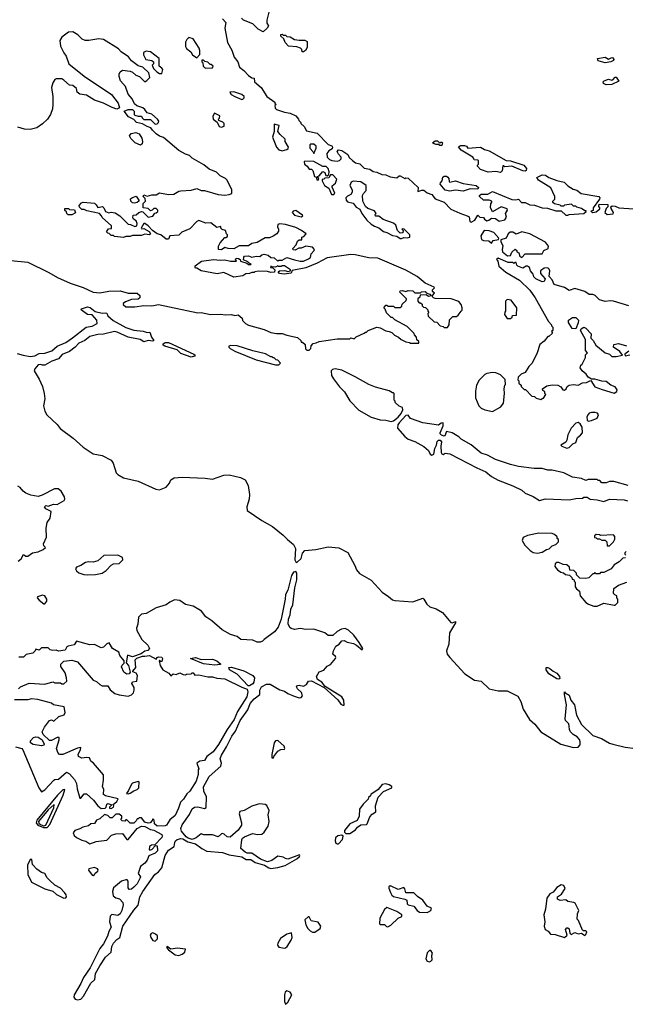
# Model space of a CAD drawing. Extents: x 2386423 to 2568864, y 578392 to 761999.
# Tile 389 of 454: x 2542822 to 2548205, y 670280 to 679039. Entities that reach past the tile are written whole.
import ezdxf

# ---------------------------------------------------------------- set-up
doc = ezdxf.new("R2010")
doc.units = 0

msp = doc.modelspace()

# ---------------------------------------------------------------- linework, layer by layer
at = {"layer": '0CON05XD'}
for points in [[(2545036, 679105), (2545017.5, 679035), (2545018.3, 679008.3), (2545032.5, 678985), (2545022.5, 678965), (2544985, 678930), (2544940, 678955), (2544895, 679002.5), (2544810, 679035), (2544793, 679053)], [(2544625, 679047.5), (2544653.8, 679015), (2544645.8, 678965), (2544668, 678835), (2544707.9, 678767.9), (2544729.2, 678705), (2544760, 678665), (2544776.4, 678616.4), (2544815, 678586.7), (2544855, 678543.3), (2544885, 678522.5), (2544905, 678517.5), (2544910, 678485), (2544967.3, 678437.3), (2545017.5, 678355), (2545090, 678305), (2545090, 678295), (2545100, 678285), (2545090, 678275), (2545091.7, 678251.7), (2545105, 678240), (2545175, 678217.5), (2545225, 678207.5), (2545277.5, 678185), (2545300, 678155), (2545301.7, 678141.7), (2545320, 678125), (2545320, 678115), (2545349.3, 678089.3), (2545370.7, 678050.7), (2545465, 678030), (2545565, 677930), (2545595.9, 677915.9), (2545603.3, 677905), (2545600.7, 677889.3), (2545568.8, 677871.2), (2545550.7, 677849.3), (2545553.3, 677815), (2545575, 677796.7), (2545595, 677787.5), (2545645, 677780), (2545663, 677787), (2545678.3, 677801.7), (2545680, 677815), (2545655, 677843.3), (2545643.9, 677866.1), (2545655, 677880), (2545685, 677876.7), (2545739.3, 677839.3), (2545751.7, 677811.7), (2545780, 677785), (2545806.4, 677766.4), (2545845, 677757.5), (2545885, 677717.5), (2545935, 677710), (2545965, 677687.5), (2545995, 677682.5), (2546040.7, 677660.7), (2546075, 677660), (2546115, 677640), (2546175, 677632.5), (2546195, 677650), (2546205, 677650), (2546245, 677627.5), (2546255, 677632.5), (2546275, 677630), (2546362.5, 677545), (2546361.7, 677511.7), (2546395, 677523.3), (2546415, 677523.3), (2546445, 677497.5), (2546485, 677482.5), (2546515.9, 677445.9), (2546595.8, 677415.8), (2546655, 677353.8), (2546735, 677316.7), (2546800, 677295), (2546816.1, 677286.1), (2546822.5, 677242.5), (2546835, 677237.5), (2546866.7, 677255), (2546895, 677300), (2546913, 677283), (2546945, 677280), (2546952.5, 677265), (2546975, 677250), (2546992.5, 677255), (2547017, 677273), (2547051.7, 677271.7), (2547085, 677247.5), (2547135, 677257.5), (2547148.3, 677281.7), (2547140, 677315), (2547157.5, 677345), (2547155, 677356.7), (2547103, 677373), (2547025, 677330), (2547007, 677367), (2547008.3, 677401.7), (2547020, 677415), (2547020, 677425), (2546995, 677432.5), (2546945, 677432.5), (2546910, 677465), (2546910, 677475), (2546923, 677487), (2546983, 677487), (2547025, 677512), (2547195, 677440.6), (2547232.3, 677437.7), (2547255, 677442.5), (2547283.3, 677413.3), (2547315, 677412.5), (2547355, 677392.5), (2547399.3, 677389.3), (2547465, 677366.7), (2547513.3, 677363.3), (2547588.3, 677338.3), (2547635, 677337.5), (2547675, 677300), (2547695, 677300), (2547705, 677307.5), (2547836.4, 677313.6), (2547858.3, 677331.7), (2547858.3, 677338.3), (2547845, 677340), (2547815, 677360), (2547775, 677370), (2547765, 677380), (2547745, 677380), (2547727.5, 677397.5), (2547665, 677390), (2547655, 677380), (2547635, 677380), (2547625, 677390), (2547575, 677400), (2547561.7, 677411.7), (2547560, 677425), (2547578.3, 677441.7), (2547580, 677465), (2547543, 677543), (2547432.7, 677612.7), (2547417.5, 677635), (2547465, 677657.5), (2547495, 677655.7), (2547525, 677636), (2547595, 677608.8), (2547662.5, 677595), (2547695, 677560), (2547742.3, 677532.3), (2547775, 677523.8), (2547814.1, 677494.1), (2547970, 677465), (2547977.5, 677455), (2547977, 677443), (2547920, 677365), (2547918.3, 677341.7), (2547900, 677335), (2547915, 677322.5), (2547945, 677330), (2547980, 677355), (2547980, 677365), (2547968.3, 677378.3), (2547972.5, 677397.5), (2548050, 677395), (2548050, 677375), (2548035, 677360), (2548022.5, 677325), (2548045, 677307.5), (2548098.3, 677311.7), (2548100, 677325), (2548078.3, 677358.3), (2548077.5, 677375), (2548087, 677383), (2548115, 677381.2), (2548146.4, 677366.4), (2548280, 677355)], [(2545395, 676100), (2545410, 676115), (2545411.7, 676138.3), (2545431.7, 676158.3), (2545457, 676163), (2545483, 676177), (2545645, 676200), (2545755, 676200), (2545765, 676210), (2545795, 676200), (2545811.7, 676218.3), (2545885, 676250), (2545895, 676260), (2545905, 676260), (2545920, 676275), (2545995, 676302.5), (2546027, 676297), (2546075, 676272.5), (2546106.7, 676266.7), (2546130, 676255), (2546153, 676233), (2546190, 676215), (2546213, 676193), (2546255, 676172.5), (2546287, 676167), (2546295, 676160), (2546368.3, 676161.7), (2546370, 676175), (2546351.7, 676191.7), (2546350, 676215), (2546330, 676235), (2546328.3, 676248.3), (2546265, 676310), (2546155, 676370), (2546135, 676390), (2546125, 676390), (2546081.7, 676431.7), (2546070, 676465), (2546060, 676475), (2546075, 676500), (2546085, 676500), (2546095, 676490), (2546145, 676490), (2546155, 676480), (2546205, 676480), (2546218.3, 676491.7), (2546221.7, 676508.3), (2546258.3, 676541.7), (2546260, 676555), (2546200, 676615), (2546203, 676627), (2546225, 676630), (2546255, 676620), (2546275, 676630), (2546315, 676627.5), (2546335, 676610), (2546385, 676610), (2546393, 676617), (2546425, 676620), (2546435, 676610), (2546468.3, 676598.3), (2546478.3, 676581.7), (2546455, 676577.5), (2546435, 676590), (2546381.7, 676588.3), (2546378.3, 676571.7), (2546360, 676555), (2546360, 676535), (2546371.7, 676521.7), (2546385, 676520), (2546398.3, 676508.3), (2546400, 676495), (2546411.7, 676481.7), (2546428.3, 676478.3), (2546448.3, 676458.3), (2546450, 676445), (2546460, 676435), (2546450, 676425), (2546451.7, 676401.7), (2546505, 676350), (2546528.3, 676348.3), (2546560, 676315), (2546585, 676310), (2546595, 676300), (2546625, 676300), (2546640, 676325), (2546641.7, 676368.3), (2546671.7, 676398.3), (2546705, 676400), (2546719.3, 676410.7), (2546745, 676447.5), (2546753.6, 676456.4), (2546756.2, 676475), (2546745.9, 676505.9), (2546725, 676533.3), (2546656.1, 676556.1), (2546515, 676557.5), (2546500, 676565), (2546490, 676575), (2546490, 676585), (2546510, 676605), (2546491.7, 676621.7), (2546490, 676635), (2546510, 676655), (2546505, 676660), (2546425, 676693.8), (2546355, 676753.3), (2546255, 676812), (2546005, 676916.2), (2545925, 676920), (2545805, 676947.1), (2545765, 676949.2), (2545555, 676920), (2545465, 676874), (2545365, 676832.5), (2545243.3, 676806.7), (2545235, 676783.8), (2545173.9, 676776.1), (2545132, 676782), (2545120, 676795), (2545130, 676805), (2545179.3, 676809.3), (2545205, 676797.5), (2545230, 676805), (2545227.5, 676815), (2545175, 676850), (2545155, 676850), (2545145, 676842.5), (2545123, 676843), (2545115, 676850), (2545095, 676837.5), (2545065, 676840), (2545055, 676846.7), (2545050, 676835), (2545071.7, 676831.7), (2545090, 676815), (2545087, 676793), (2545055, 676790), (2545025, 676797.5), (2544945, 676802.5), (2544913, 676797), (2544905, 676790), (2544885, 676790), (2544865, 676780), (2544833, 676777), (2544805, 676760), (2544725, 676750), (2544635, 676790), (2544577.7, 676777.7), (2544435.7, 676805.7), (2544395, 676830), (2544385, 676830), (2544380, 676835), (2544381.7, 676848.3), (2544438.8, 676891.2), (2544545, 676904.4), (2544605, 676898.8), (2544645, 676902.5), (2544695, 676890), (2544745, 676890), (2544750, 676895), (2544740, 676905), (2544745, 676917.5), (2544766.1, 676916.1), (2544780, 676905), (2544785, 676890), (2544841.7, 676871.7), (2544855, 676860), (2544875, 676860), (2544880, 676865), (2544861.7, 676871.7), (2544850, 676885), (2544811.7, 676901.7), (2544813, 676927), (2544820, 676935), (2544855, 676937.5), (2544885, 676926.2), (2544925, 676936.7), (2544955, 676932.5), (2544973.3, 676946.7), (2544995, 676952.5), (2545030, 676945), (2545053, 676923), (2545085, 676920), (2545115, 676890), (2545125, 676900), (2545155, 676900), (2545195, 676922.5), (2545265, 676903.3), (2545315, 676890), (2545345, 676890), (2545389.5, 676910.5), (2545407.5, 676925), (2545413.3, 676956.7), (2545440, 676985), (2545442.5, 676995), (2545425, 677016.7), (2545365, 677023.3), (2545325, 677007.5), (2545303, 677007), (2545271.7, 676988.3), (2545251.7, 676991.7), (2545250, 677005), (2545280, 677035), (2545291.7, 677068.3), (2545305, 677080), (2545328.3, 677081.7), (2545330, 677105), (2545348.3, 677111.7), (2545367.5, 677135), (2545326.2, 677165), (2545275, 677191.4), (2545185, 677218), (2545135, 677223.3), (2545115, 677217.5), (2545113.3, 677195), (2545122.5, 677175), (2545121.7, 677158.3), (2545106.2, 677133.8), (2545075, 677112.5), (2545041.7, 677098.3), (2545005, 677097.5), (2544933.6, 677056.4), (2544885, 677046.7), (2544855, 677027.5), (2544773.6, 677026.4), (2544725, 677000), (2544675, 677002.5), (2544645, 677012.5), (2544615, 676992.5), (2544590, 676995), (2544587.5, 677025), (2544602.5, 677055), (2544645, 677100), (2544655, 677100), (2544668.3, 677111.7), (2544670, 677125), (2544660, 677135), (2544650, 677165), (2544621.7, 677171.7), (2544610, 677185), (2544608.3, 677198.3), (2544575, 677190), (2544521.7, 677231.7), (2544475, 677227.5), (2544415, 677252.5), (2544395, 677242.5), (2544335, 677177.5), (2544262.3, 677147.7), (2544235, 677123.3), (2544155, 677116.7), (2544143, 677087), (2544125, 677086.7), (2544077.5, 677125), (2544044.4, 677134.4), (2544002.5, 677162.5), (2543965, 677206.7), (2543935, 677226.7), (2543925, 677226.7), (2543900, 677185), (2543905, 677180), (2543925, 677182.5), (2543972.5, 677155), (2543983.3, 677135), (2543975.7, 677124.3), (2543935, 677132.5), (2543905, 677120), (2543825, 677120), (2543805, 677110), (2543765, 677110), (2543745, 677100), (2543665, 677110), (2543655, 677120), (2543635, 677120), (2543618.3, 677138.3), (2543605, 677140), (2543591.7, 677151.7), (2543611.7, 677178.3), (2543638.3, 677181.7), (2543637.5, 677205), (2543555, 677280), (2543550, 677295), (2543530, 677315), (2543418.3, 677338.3), (2543395, 677350), (2543375, 677350), (2543351.7, 677371.7), (2543350, 677385), (2543370.7, 677409.3), (2543385, 677416.7), (2543485, 677407.5), (2543502.5, 677392.5), (2543515, 677367.5), (2543556.4, 677376.4), (2543570, 677365), (2543583, 677333), (2543615, 677320), (2543635, 677327.5), (2543670.7, 677320.7), (2543713, 677293), (2543785, 677220), (2543807, 677217), (2543845, 677200), (2543862.5, 677205), (2543866.1, 677226.1), (2543858.3, 677248.3), (2543833.6, 677263.6), (2543827.5, 677275), (2543830, 677300), (2543857, 677303), (2543880, 677325), (2543905, 677332.5), (2543915, 677330), (2543965, 677282.5), (2544005, 677290), (2544021.7, 677318.3), (2544035, 677320), (2544048.3, 677331.7), (2544050, 677345), (2544035, 677360), (2544015, 677360), (2544000, 677345), (2543985, 677340), (2543965, 677360), (2543920, 677365), (2543920, 677405), (2543940, 677425), (2543937, 677447), (2543920, 677465), (2543925, 677480), (2543955, 677470), (2543995, 677480), (2544035, 677480), (2544065, 677497.5), (2544145, 677483.3), (2544193, 677487), (2544235, 677512.5), (2544255, 677517.5), (2544345, 677523.3), (2544395, 677536.7), (2544435, 677520), (2544465, 677520), (2544585, 677483.8), (2544645, 677477.5), (2544685, 677483.3), (2544706.4, 677493.6), (2544707.5, 677525), (2544665, 677610), (2544650, 677625), (2544605, 677650), (2544572.3, 677682.3), (2544505, 677710), (2544457.3, 677747.3), (2544355, 677807.5), (2544330.7, 677830.7), (2544295, 677843.3), (2544236.4, 677876.4), (2544100.7, 677990.7), (2544064.1, 678004.1), (2544035, 678023.3), (2544002.5, 678055), (2543988.3, 678078.3), (2543955, 678087.5), (2543911.7, 678111.7), (2543860, 678125), (2543835, 678150), (2543787.5, 678175), (2543750, 678225), (2543785, 678240), (2543825, 678240), (2543840, 678225), (2543840, 678195), (2543845, 678190), (2543875, 678180), (2543905, 678180), (2543910, 678165), (2543925, 678150), (2543985, 678150), (2544025, 678110), (2544045, 678112.5), (2544056.1, 678123.9), (2544057.5, 678135), (2544047.5, 678155), (2543995, 678200), (2543955, 678210), (2543935, 678240), (2543916.1, 678256.1), (2543863, 678273), (2543840.7, 678290.7), (2543822.5, 678335), (2543785, 678377.5), (2543761.2, 678445), (2543718, 678495), (2543706, 678535), (2543706.2, 678555), (2543714.1, 678575.9), (2543735, 678588.8), (2543805, 678580), (2543825, 678572.5), (2543855, 678546.7), (2543887.5, 678535), (2543935, 678487.5), (2543953, 678497), (2543977.5, 678525), (2543970, 678565), (2543916.1, 678616.1), (2543875, 678630), (2543815, 678673.3), (2543789.5, 678709.5), (2543725, 678753.8), (2543700.3, 678780.3), (2543565, 678862), (2543525, 678870), (2543435, 678853.3), (2543403.6, 678853.6), (2543377, 678867), (2543337.5, 678905), (2543295, 678932.5), (2543255, 678926.7), (2543197.5, 678885), (2543178.8, 678855), (2543183.8, 678805), (2543214.3, 678744.3), (2543236, 678715), (2543257, 678647), (2543395, 678536.7), (2543637.5, 678375), (2543697, 678297), (2543710, 678255), (2543685, 678243.3), (2543645, 678256.7), (2543565, 678296.2), (2543485, 678323.3), (2543415, 678366.7), (2543355, 678376.7), (2543332.5, 678395), (2543325, 678427.5), (2543292.5, 678452.5), (2543265, 678456.7), (2543215, 678502.5), (2543195, 678512.5), (2543145, 678512.5), (2543135, 678507.5), (2543115, 678477.5), (2543104.1, 678435.9), (2543116, 678355), (2543116, 678285), (2543112, 678245), (2543095.8, 678195), (2543070, 678155), (2543025, 678112), (2542973, 678077), (2542915, 678062)], [(2544395, 678700), (2544421.7, 678728.3), (2544423.3, 678765), (2544416.7, 678785), (2544365, 678870), (2544325, 678880), (2544307, 678863), (2544295, 678840), (2544295, 678800), (2544305, 678782.5), (2544341.7, 678751.7), (2544357, 678727), (2544395, 678700)], [(2545331.7, 678751.7), (2545330, 678775), (2545317, 678787), (2545285, 678796.7), (2545210, 678805), (2545180, 678835), (2545168.3, 678868.3), (2545141.7, 678891.7), (2545141.7, 678908.3), (2545155, 678910), (2545165, 678900), (2545185, 678900), (2545195, 678890), (2545225, 678887.5), (2545263.6, 678863.6), (2545305, 678856.7), (2545355, 678857.5), (2545376.4, 678846.4), (2545377, 678793), (2545362.5, 678765), (2545345, 678752.5), (2545331.7, 678751.7)], [(2544085, 678560), (2544092.5, 678595), (2544086.4, 678606.4), (2544060, 678625), (2544060, 678695), (2543985, 678753.3), (2543945, 678760), (2543921.7, 678748.3), (2543922.5, 678725), (2543943.6, 678683.6), (2543997, 678677), (2544010, 678665), (2544010, 678645), (2544000, 678635), (2544010, 678605), (2544040, 678575), (2544065, 678560), (2544085, 678560)], [(2544475, 678607.5), (2544535, 678610), (2544540, 678625), (2544525, 678640), (2544515, 678640), (2544495, 678660), (2544468.3, 678668.3), (2544455, 678680), (2544441.7, 678678.3), (2544440, 678665), (2544450, 678655), (2544452.5, 678625), (2544465, 678612.5), (2544475, 678607.5)], [(2548025, 678656.2), (2547985, 678666.7), (2547964.1, 678674.1), (2547957.5, 678695), (2548025, 678706.2), (2548055, 678686.7), (2548085, 678703.3), (2548095, 678700), (2548103.3, 678685), (2548100, 678675), (2548075, 678663.8), (2548025, 678656.2)], [(2548035, 678460), (2548010.7, 678470.7), (2548007.5, 678485), (2548017.5, 678495), (2548055, 678508.8), (2548085, 678500), (2548095, 678503.3), (2548115, 678526.7), (2548125, 678526.7), (2548148.3, 678491.7), (2548085, 678463.3), (2548035, 678460)], [(2544795, 678330), (2544805, 678332.5), (2544817, 678343), (2544817.5, 678355), (2544795, 678373.3), (2544725, 678396.7), (2544690, 678395), (2544700, 678375), (2544732.5, 678355), (2544795, 678330)], [(2544615, 678082.5), (2544638.3, 678091.7), (2544640, 678115), (2544627, 678127), (2544591.7, 678141.7), (2544590, 678155), (2544597, 678163), (2544600, 678185), (2544553, 678207), (2544538.3, 678181.7), (2544542.5, 678155), (2544578.3, 678128.3), (2544595, 678090), (2544615, 678082.5)], [(2542915, 678062), (2542865, 678065.7), (2542805, 678084)], [(2545155, 677872.5), (2545197, 677883), (2545208.3, 677891.7), (2545210, 677905), (2545182.5, 677955), (2545180, 677975), (2545137, 678017), (2545117.5, 678045), (2545127, 678097), (2545085, 678110), (2545082.5, 678045), (2545070, 677995), (2545103.8, 677905), (2545125, 677882.5), (2545155, 677872.5)], [(2543895, 677923.3), (2543847.5, 677945), (2543810.7, 677980.7), (2543797.5, 678005), (2543813.9, 678026.1), (2543855, 678036.7), (2543885, 678022.5), (2543906.7, 677985), (2543913.3, 677955), (2543910, 677935), (2543895, 677923.3)], [(2546575, 677920), (2546555, 677920), (2546545, 677930), (2546525, 677927.5), (2546505, 677933.3), (2546490, 677945), (2546515, 677962.5), (2546535, 677960), (2546555, 677940), (2546565, 677950), (2546575, 677950), (2546580, 677945), (2546575, 677920)], [(2545435, 677850), (2545457.5, 677895), (2545457.5, 677915), (2545435, 677932.5), (2545408.3, 677931.7), (2545400, 677925), (2545400, 677895), (2545430, 677865), (2545435, 677850)], [(2547095, 677680), (2547055, 677687.5), (2546985, 677682), (2546917.5, 677705), (2546890, 677735), (2546890, 677745), (2546900, 677755), (2546900, 677785), (2546895, 677790), (2546861.7, 677791.7), (2546860, 677805), (2546850, 677815), (2546747, 677877), (2546721.7, 677908.3), (2546740.7, 677919.3), (2546775, 677921.2), (2546792.5, 677915), (2546806.7, 677896.7), (2546916.4, 677906.4), (2546953.8, 677883.8), (2546995, 677871.2), (2547145, 677786.2), (2547185, 677784.3), (2547304.4, 677744.4), (2547326, 677715), (2547323.9, 677696.1), (2547315, 677691.2), (2547293.4, 677693.4), (2547195, 677737.1), (2547135, 677730), (2547125, 677740), (2547115, 677740), (2547110, 677695), (2547095, 677680)], [(2545475, 677612.5), (2545480, 677625), (2545470, 677635), (2545470, 677645), (2545485, 677650), (2545515, 677690), (2545535, 677680), (2545541.7, 677651.7), (2545555, 677650), (2545568.3, 677661.7), (2545572.5, 677685), (2545562.5, 677715), (2545545, 677732.5), (2545515, 677732.5), (2545435, 677777.5), (2545355, 677780), (2545350, 677775), (2545352.5, 677755), (2545376.4, 677736.4), (2545395, 677710), (2545415, 677710), (2545428.3, 677698.3), (2545442.5, 677645), (2545458.3, 677638.3), (2545463.6, 677613.6), (2545475, 677612.5)], [(2545615, 677482.5), (2545622.5, 677495), (2545598.3, 677548.3), (2545598.3, 677561.7), (2545630, 677585), (2545641.7, 677621.7), (2545605, 677657.5), (2545585, 677660), (2545568.3, 677631.7), (2545535, 677630), (2545525, 677620), (2545511.7, 677618.3), (2545510, 677605), (2545532.5, 677565), (2545570, 677540), (2545592.5, 677485), (2545615, 677482.5)], [(2546215, 677092.5), (2546235, 677100), (2546265, 677097.5), (2546290, 677105), (2546290, 677125), (2546240, 677175), (2546225, 677180), (2546220, 677175), (2546230, 677165), (2546228.3, 677141.7), (2546205, 677140), (2546180, 677165), (2546165, 677210), (2546145, 677230), (2546052.3, 677262.3), (2546015, 677290), (2545985, 677290), (2545980, 677305), (2545990, 677315), (2545975, 677340), (2545915, 677360), (2545896.4, 677376.4), (2545872.5, 677425), (2545870, 677475), (2545877, 677493), (2545901.7, 677518.3), (2545900, 677565), (2545855, 677597.5), (2545785, 677602.5), (2545767, 677593), (2545757.5, 677565), (2545777.5, 677525), (2545777.5, 677505), (2545765, 677482.5), (2545735, 677470), (2545721.2, 677455), (2545723.8, 677435), (2545735, 677417.5), (2545786.1, 677406.1), (2545812.3, 677372.3), (2545843.9, 677353.9), (2545863.8, 677315), (2545906.7, 677255), (2545945, 677220), (2545975, 677201.2), (2546015, 677186.7), (2546054.3, 677154.3), (2546085.8, 677145.8), (2546135, 677120), (2546175, 677112.5), (2546203, 677093), (2546215, 677092.5)], [(2546645, 677512.5), (2546605, 677522.5), (2546560, 677575), (2546561.7, 677588.3), (2546577.5, 677605), (2546582.5, 677637.5), (2546595, 677646.7), (2546615, 677646.2), (2546628.3, 677638.3), (2546636.4, 677626.4), (2546638.3, 677598.3), (2546645, 677592.5), (2546695, 677606.2), (2546765, 677581.2), (2546880, 677565), (2546900, 677545), (2546895, 677530), (2546825, 677533.3), (2546765, 677513.8), (2546695, 677521.2), (2546645, 677512.5)], [(2543843, 677407), (2543825, 677410), (2543810, 677425), (2543807.5, 677445), (2543823, 677457), (2543858.3, 677468.3), (2543880, 677435), (2543880, 677425), (2543865, 677412.5), (2543843, 677407)], [(2543251.7, 677301.7), (2543240, 677315), (2543238.3, 677328.3), (2543221.7, 677341.7), (2543221.7, 677358.3), (2543255, 677360), (2543265, 677350), (2543308.3, 677348.3), (2543318.3, 677321.7), (2543285, 677302.5), (2543251.7, 677301.7)], [(2545325, 677284), (2545337, 677293), (2545335, 677300), (2545275, 677342.5), (2545252.5, 677335), (2545242.5, 677325), (2545265, 677301.2), (2545325, 677284)], [(2547015, 677050), (2547030, 677075), (2547077, 677083), (2547080, 677095), (2547036.1, 677146.1), (2546995, 677160), (2546955, 677163.3), (2546944.2, 677155.8), (2546920, 677115), (2546927.5, 677085), (2546943.6, 677073.6), (2546992.5, 677072.5), (2547015, 677050)], [(2547285, 676922.5), (2547313.9, 676956.1), (2547465, 676957.5), (2547480, 676985), (2547520, 677005), (2547522.5, 677025), (2547495, 677061.2), (2547355, 677134), (2547285, 677151.4), (2547235, 677132.5), (2547205, 677148.8), (2547182.3, 677147.7), (2547162.5, 677135), (2547145.9, 677094.1), (2547098.3, 677081.7), (2547097.5, 677065), (2547116.1, 677026.1), (2547110, 676995), (2547113.3, 676975), (2547158.3, 676938.3), (2547185, 676940), (2547195, 676970), (2547227, 676997), (2547240, 676985), (2547240, 676975), (2547260, 676965), (2547267.5, 676935), (2547285, 676922.5)], [(2548235, 676493.3), (2548100, 676535), (2548070.8, 676539.2), (2548025, 676532.5), (2547995, 676540), (2547975, 676547.5), (2547937.5, 676585), (2547915, 676593.3), (2547883, 676593), (2547845, 676621.2), (2547755, 676648.8), (2547705, 676628.8), (2547665, 676656.2), (2547574.1, 676684.1), (2547556, 676725), (2547527.5, 676755), (2547533.5, 676805), (2547528.9, 676818.9), (2547515, 676831.4), (2547485, 676830), (2547450.8, 676805), (2547452.5, 676782.5), (2547492, 676735), (2547485, 676710), (2547465, 676706.7), (2547410, 676735), (2547391.7, 676751.7), (2547387.5, 676775), (2547362.5, 676805), (2547352.5, 676835), (2547335, 676847.5), (2547325, 676847.5), (2547295, 676830), (2547250, 676845), (2547240, 676855), (2547235, 676880), (2547225, 676880), (2547215, 676870), (2547205, 676880), (2547165, 676880), (2547075, 676917.5), (2547060, 676905), (2547065, 676900), (2547071.7, 676891.7), (2547080, 676845), (2547143.9, 676793.9), (2547265, 676722.5), (2547355, 676632.5), (2547403.3, 676565), (2547523, 676353), (2547550, 676325), (2547550, 676315), (2547560, 676305), (2547560, 676275), (2547550, 676265), (2547558.3, 676251.7), (2547525, 676220), (2547515, 676220), (2547485, 676180), (2547445, 676150), (2547422.5, 676075), (2547376.7, 675985), (2547346.4, 675953.6), (2547315, 675900), (2547280, 675885), (2547251.7, 675858.3), (2547250, 675835), (2547260, 675825), (2547260, 675805), (2547278.3, 675788.3), (2547280, 675775), (2547305, 675750), (2547318.3, 675748.3), (2547375, 675690), (2547397, 675687), (2547413, 675673), (2547455, 675660), (2547465, 675670), (2547478.3, 675671.7), (2547500, 675705), (2547490, 675715), (2547488.3, 675728.3), (2547471.7, 675741.7), (2547470, 675755), (2547508.3, 675781.7), (2547555, 675790), (2547606.4, 675786.4), (2547633, 675773), (2547650, 675745), (2547665, 675742.5), (2547680, 675755), (2547687.5, 675775), (2547705, 675786.7), (2547745, 675793.3), (2547785, 675786.7), (2547825, 675808), (2547859.3, 675810.7), (2547890, 675825), (2547898.3, 675828.3), (2547935, 675772.5), (2547998.3, 675748.3), (2548105, 675717.5), (2548129.3, 675730.7), (2548132.5, 675745), (2548115, 675772.5), (2548076.4, 675786.4), (2548035, 675820), (2547995, 675823.8), (2547935, 675842.5), (2547905, 675840), (2547875, 675857.5), (2547856.4, 675886.4), (2547822.5, 675915), (2547803, 675943), (2547810, 675965), (2547822.5, 675975), (2547837.5, 676005), (2547850, 676035), (2547851.7, 676058.3), (2547870, 676075), (2547850, 676095), (2547852, 676195), (2547806.7, 676275), (2547812.3, 676287.7), (2547835, 676303.3), (2547853.9, 676293.9), (2547902.5, 676245), (2547900, 676205), (2547920, 676185), (2547943, 676143), (2548025, 676076.7), (2548063.6, 676063.6), (2548085, 676043.3), (2548125, 676044.2), (2548180, 676055), (2548156.4, 676086.4), (2548100, 676125), (2548101.7, 676148.3), (2548145, 676157.5), (2548217, 676137)], [(2542743.6, 676896.4), (2542895, 676881.2), (2543080.7, 676790.7), (2543157.5, 676745), (2543270, 676695), (2543385, 676655.8), (2543476, 676614), (2543535, 676608.8), (2543615, 676624), (2543715, 676626.7), (2543785, 676607.5), (2543865, 676607.5), (2543890, 676585), (2543890, 676565), (2543875, 676552.5), (2543815, 676548.8), (2543761.2, 676528.8), (2543742.5, 676515), (2543740, 676505), (2543766.1, 676486.1), (2543845, 676486), (2543925, 676496), (2543995, 676493.8), (2544055, 676506), (2544405, 676431.2), (2544435, 676433.8), (2544516.4, 676416.4), (2544605, 676420), (2544655, 676412.5), (2544705, 676416.7), (2544735, 676407.5), (2544765, 676412.5), (2544800, 676385), (2544801.7, 676361.7), (2544830, 676335), (2544855, 676322.5), (2544995, 676282.5), (2545055, 676257.5), (2545105, 676247.5), (2545155, 676247.5), (2545195, 676232.5), (2545291.7, 676211.7), (2545320, 676185), (2545325, 676170), (2545335, 676170), (2545358.3, 676148.3), (2545361.7, 676111.7), (2545375, 676100), (2545395, 676100)], [(2547185, 676380), (2547198.3, 676391.7), (2547201.7, 676408.3), (2547238.3, 676411.7), (2547240, 676475), (2547190, 676545), (2547155, 676550), (2547140, 676535), (2547140, 676445), (2547133, 676437), (2547130, 676415), (2547155, 676380), (2547185, 676380)], [(2542800.1, 676070.1), (2542853.8, 676053.8), (2542915, 676043.9), (2542955, 676049.6), (2542995, 676070.6), (2543045, 676073.8), (2543106.4, 676093.6), (2543155.7, 676135), (2543231.2, 676168.8), (2543290.8, 676209.2), (2543411.2, 676305), (2543466.8, 676313.2), (2543508.8, 676335), (2543507.5, 676365), (2543465, 676412.5), (2543425, 676417.5), (2543371.2, 676455), (2543367.5, 676465), (2543372, 676468), (2543425, 676485.4), (2543447.6, 676477.6), (2543491.9, 676441.9), (2543555, 676427.1), (2543585, 676432.5), (2543595, 676427.5), (2543604.3, 676404.3), (2543652.1, 676362.1), (2543765, 676302), (2543835, 676278), (2543918.6, 676268.6), (2543955, 676257.5), (2543978.3, 676258.3), (2543992.5, 676215), (2544012.5, 676185), (2544005, 676180), (2543965, 676183.8), (2543925, 676172.9), (2543893.1, 676193.1), (2543785, 676214.4), (2543688.9, 676258.9), (2543665, 676264.3), (2543565, 676242.9), (2543515, 676239.1), (2543445, 676221.4), (2543400.8, 676185), (2543347.7, 676162.3), (2543315, 676125.6), (2543265, 676088.2), (2543198.1, 676061.9), (2543165, 676022.5), (2543108.4, 676001.6), (2543045.6, 675965.6), (2543025, 675964.4), (2543005, 675973.1), (2542985, 675968.1), (2542955.8, 675934.2), (2542950.7, 675915), (2542995, 675840.6), (2543022.9, 675775), (2543039.7, 675715), (2543043.6, 675665), (2543034, 675605), (2543046.3, 675556.3)], [(2547765, 676290), (2547731.7, 676291.7), (2547700, 676345), (2547700, 676365), (2547735, 676390), (2547765, 676390), (2547790, 676365), (2547787, 676343), (2547765, 676290)], [(2544345, 676037.8), (2544255, 676070), (2544220.8, 676100.8), (2544112, 676135), (2544098, 676145), (2544096.2, 676155), (2544115, 676166.4), (2544145, 676166.2), (2544369.2, 676065), (2544382, 676055), (2544375, 676044.4), (2544345, 676037.8)], [(2545095, 675967.5), (2545125, 675970), (2545140, 675985), (2545115, 676010), (2545101.7, 676011.7), (2545085, 676030), (2545075, 676030), (2545065, 676040), (2545055, 676040), (2545007, 676067), (2544893, 676093), (2544755, 676137.5), (2544695, 676140), (2544680, 676135), (2544680, 676125), (2544692.5, 676115), (2544735, 676091.2), (2544925, 676014), (2545095, 675967.5)], [(2548235, 676090), (2548200, 676065), (2548205, 676050), (2548245, 676057.5)], [(2546125, 675464.2), (2546145, 675470.8), (2546186.7, 675503.3), (2546213.8, 675535), (2546227, 675567), (2546225, 675590), (2546195, 675600), (2546160, 675635), (2546160, 675645), (2546150, 675655), (2546150, 675715), (2546145, 675720), (2546135, 675720), (2546107, 675737), (2545985, 675770), (2545925, 675793.3), (2545805, 675863.3), (2545685, 675922.5), (2545625, 675932.5), (2545603.3, 675926.7), (2545590, 675915), (2545593, 675873), (2545612.5, 675845), (2545663.6, 675773.6), (2545708.3, 675728.3), (2545755, 675647.5), (2545837.5, 675565), (2545945, 675503.3), (2546025, 675480), (2546076.1, 675476.1), (2546125, 675464.2)], [(2547025, 675552.5), (2547100, 675595), (2547121.7, 675628.3), (2547132.5, 675715), (2547127.5, 675755), (2547133, 675787), (2547140, 675795), (2547138.3, 675838.3), (2547095, 675880), (2547055, 675897.5), (2547025, 675900), (2546975, 675892.5), (2546955, 675882.5), (2546907, 675833), (2546883.6, 675786.4), (2546872.5, 675735), (2546873.3, 675675), (2546903.6, 675603.6), (2546925, 675582.5), (2546955, 675567.5), (2547025, 675552.5)], [(2543046.3, 675556.3), (2543062.7, 675522.7), (2543155, 675436.7), (2543182.2, 675402.2), (2543298.1, 675315), (2543386.4, 675236.4), (2543475, 675177.1), (2543555, 675160.8), (2543635, 675121.5), (2543651.5, 675095), (2543679.2, 675009.2), (2543695, 674992.1), (2543745, 674964.5), (2543875, 674932.9), (2544031.6, 674861.6), (2544064.5, 674855.5), (2544125, 674881.9), (2544154.3, 674915), (2544165, 674946.2), (2544195.6, 674964.4), (2544265, 674969.1), (2544470.3, 674960.3), (2544535, 674951.9), (2544635, 674987.1), (2544685, 674991.5), (2544785, 674967.8), (2544825.4, 674945.4), (2544851.4, 674895), (2544864.4, 674815), (2544861.4, 674775), (2544840, 674705), (2544845, 674673.3), (2544972.7, 674582.7), (2545069.2, 674529.2), (2545165, 674454.3), (2545200.8, 674415), (2545255, 674370), (2545272.9, 674335), (2545266.5, 674235), (2545275, 674215.5), (2545285, 674208.8), (2545324, 674245), (2545335.3, 674294.7), (2545355, 674318.5), (2545455, 674327.1), (2545565, 674350.7), (2545657.8, 674342.2), (2545738.5, 674298.5), (2545801.1, 674185), (2545816.4, 674145), (2545843.1, 674113.1), (2545945, 674053.5), (2546042.9, 673945), (2546099.1, 673909.1), (2546135, 673877.5), (2546155, 673870.9), (2546315, 673860.4), (2546405, 673892), (2546415.5, 673885.5), (2546440.7, 673840.7), (2546468.8, 673815), (2546525, 673796.8), (2546580.6, 673765), (2546655, 673677.5), (2546665.9, 673674.1), (2546695, 673686.7), (2546695.7, 673675), (2546642.5, 673585), (2546637.4, 673485), (2546616.3, 673425), (2546622.9, 673395), (2546645, 673366.5), (2546779.3, 673219.3), (2546864.7, 673164.7), (2546925, 673154.6), (2546995, 673086.2), (2547075, 673069.7), (2547155, 673070), (2547250.4, 673020.4), (2547277.5, 672975), (2547297.9, 672905), (2547352.2, 672815), (2547401.5, 672771.5), (2547455, 672703.1), (2547633.1, 672593.1), (2547745.6, 672564.4), (2547785, 672568.8), (2547803, 672587), (2547804.4, 672615), (2547796.5, 672635), (2547778.1, 672658.1), (2547741.2, 672681.2), (2547717.8, 672705), (2547708.1, 672725), (2547707, 672753), (2547703.8, 672775), (2547673.9, 672803.9), (2547669.3, 672819.3), (2547683.2, 672943.2), (2547664.1, 673035.9), (2547665, 673060), (2547670.7, 673050.7), (2547705, 673030), (2547720.8, 672985), (2547752.5, 672945), (2547771.7, 672851.7), (2547815, 672768), (2547915, 672670), (2547993.7, 672643.7), (2548065, 672604.4), (2548094.6, 672594.6), (2548205, 672566.7), (2548387.4, 672542.6)], [(2548230, 674895), (2548101.7, 674931.7), (2548065, 674930), (2548035, 674920), (2547995, 674920), (2547978.3, 674938.3), (2547965, 674940), (2547955, 674950), (2547875, 674950), (2547855, 674940), (2547817, 674957), (2547735, 674970), (2547659.3, 675009.3), (2547555, 675032.5), (2547515, 675032.5), (2547465, 675047.5), (2547395, 675046.7), (2547255, 675063.8), (2547185, 675081.2), (2547052.5, 675127.5), (2546980, 675165), (2546923.9, 675183.9), (2546835, 675257.5), (2546745, 675307.5), (2546725, 675327.5), (2546665, 675362.5), (2546615, 675376), (2546602.1, 675337.9), (2546595, 675334.3), (2546572.1, 675342.1), (2546559.2, 675355), (2546560, 675365), (2546585.8, 675425), (2546585, 675452.5), (2546569.3, 675450.7), (2546545, 675432.5), (2546405, 675452.5), (2546295, 675490), (2546275, 675520), (2546255, 675516.7), (2546195, 675453.3), (2546184, 675435), (2546180, 675405), (2546245, 675332.5), (2546275, 675307.5), (2546335, 675287.5), (2546413, 675243), (2546456.4, 675206.4), (2546471.2, 675175), (2546485, 675164), (2546502.5, 675175), (2546511.5, 675225), (2546526.9, 675255), (2546533.8, 675286.2), (2546545, 675299.4), (2546559.4, 675299.4), (2546570, 675285), (2546565.8, 675245), (2546569.3, 675189.3), (2546575, 675177.5), (2546585, 675172.5), (2546605, 675182.5), (2546645, 675177.5), (2546885, 675053.3), (2546965, 675016.7), (2547016.4, 674976.4), (2547075, 674942.5), (2547205, 674892.5), (2547285, 674852.5), (2547315, 674827.5), (2547387, 674797), (2547443, 674763), (2547495, 674776.7), (2547705, 674767.5), (2547765, 674780), (2547825, 674782.5), (2547835, 674790), (2547865, 674790), (2547893, 674773), (2547955, 674767.5), (2548015, 674752.5)], [(2547875, 675467.5), (2547905, 675473.1), (2547956.2, 675495), (2547966.2, 675525), (2547957.3, 675537.3), (2547935.8, 675545.8), (2547905, 675544), (2547885, 675538), (2547875, 675528), (2547862, 675505), (2547865, 675477.5), (2547875, 675467.5)], [(2547685, 675227.5), (2547705, 675232.5), (2547737.5, 675265), (2547765, 675277.5), (2547779.1, 675320.9), (2547808, 675342), (2547825.7, 675365), (2547822.5, 675415), (2547802.5, 675445), (2547786.4, 675456.4), (2547765, 675451.2), (2547723.4, 675406.6), (2547692.9, 675345), (2547685, 675300), (2547675, 675280), (2547632.5, 675255), (2547640, 675245), (2547685, 675227.5)], [(2542807, 674223), (2542835, 674242.5), (2542855, 674280), (2542875, 674267.5), (2542895, 674266.7), (2542934.4, 674295.6), (2542985, 674303.8), (2543030, 674325), (2543050, 674345), (2543035, 674360), (2543033.3, 674375), (2543060, 674435), (2543057.5, 674515), (2543066.7, 674565), (2543092.5, 674605), (2543100, 674665), (2543055, 674687.5), (2543042.5, 674705), (2543055, 674717.5), (2543075, 674710), (2543120.7, 674729.3), (2543155, 674727.5), (2543218.1, 674761.9), (2543224, 674775), (2543220, 674795), (2543189.2, 674845), (2543163.3, 674865), (2543131.2, 674865), (2543021.8, 674808.2), (2542985, 674798.1), (2542919.8, 674809.8), (2542876.8, 674826.8), (2542853.8, 674843.8), (2542825, 674878.6), (2542805, 674890)], [(2548015, 674752.5), (2548065, 674772.5), (2548195, 674767.5), (2548225, 674757.5)], [(2547425, 674293.3), (2547467, 674303), (2547503.3, 674326.7), (2547527, 674333), (2547555, 674360), (2547588.3, 674371.7), (2547610, 674395), (2547610, 674415), (2547600, 674425), (2547598.3, 674438.3), (2547575, 674460), (2547555, 674467.5), (2547435, 674470), (2547335, 674450), (2547297, 674433), (2547287.5, 674405), (2547313.3, 674365), (2547358.3, 674318.3), (2547385, 674300), (2547425, 674293.3)], [(2548065, 674360), (2548100, 674395), (2548111.7, 674418.3), (2548111.7, 674441.7), (2548100, 674455), (2547985, 674450), (2547977, 674457), (2547945, 674460), (2547931.7, 674448.3), (2547931.7, 674431.7), (2547945, 674430), (2547955, 674420), (2547975, 674420), (2547995, 674410), (2548025, 674410), (2548040, 674395), (2548045, 674360), (2548065, 674360)], [(2543425, 674099.2), (2543495, 674102.9), (2543555, 674116.2), (2543589.5, 674140.5), (2543635, 674187.5), (2543655, 674197.5), (2543705, 674202.5), (2543737.5, 674235), (2543736.2, 674255), (2543693.9, 674276.1), (2543568.3, 674271.7), (2543515, 674223.8), (2543475, 674213.3), (2543435, 674217.5), (2543405, 674210), (2543366.1, 674183.9), (2543325, 674170), (2543317.5, 674155), (2543327.5, 674135), (2543348.3, 674118.3), (2543393, 674103), (2543425, 674099.2)], [(2548212.5, 674307.5), (2548200, 674295), (2548200, 674285), (2548210, 674275)], [(2548208.3, 674251.7), (2548181.7, 674248.3), (2548150, 674215), (2548105, 674190), (2548080, 674155), (2548015, 674122.5), (2547985, 674120), (2547975, 674110), (2547945, 674110), (2547935, 674120), (2547925, 674110), (2547915, 674110), (2547880, 674075), (2547855, 674067.5), (2547801.7, 674071.7), (2547771.7, 674101.7), (2547770, 674115), (2547748.3, 674138.3), (2547711.7, 674141.7), (2547708.3, 674168.3), (2547685, 674190), (2547653, 674193), (2547615, 674210), (2547595, 674210), (2547581.7, 674198.3), (2547580, 674175), (2547603.6, 674143.6), (2547633, 674123), (2547657, 674117), (2547673, 674103), (2547708.3, 674098.3), (2547728.3, 674078.3), (2547731.7, 674061.7), (2547748.3, 674058.3), (2547750, 674045), (2547760, 674035), (2547760, 673995), (2547770, 673975), (2547797.5, 673955), (2547803.3, 673915), (2547854.3, 673854.3), (2547878.3, 673838.3), (2547925, 673823.3), (2547955, 673822.5)], [(2543365, 670324.7), (2543388.4, 670351.6), (2543455, 670466.9), (2543489.7, 670500.3), (2543495.3, 670555), (2543535, 670623.6), (2543585, 670699.5), (2543635.5, 670745), (2543640.3, 670795), (2543654.1, 670825), (2543683.6, 670856.4), (2543711.2, 670875), (2543739.7, 670975), (2543835, 671116.9), (2543875, 671163.3), (2543890.4, 671235), (2543917.1, 671285), (2544022.9, 671435), (2544055, 671459.5), (2544084.5, 671495), (2544115.6, 671605), (2544145, 671651.4), (2544196, 671685), (2544201.1, 671718.9), (2544205.7, 671735), (2544222.7, 671747.3), (2544255, 671755.7), (2544272.7, 671752.7), (2544315, 671724.2), (2544385, 671707.5), (2544441.2, 671665), (2544485, 671641.4), (2544625, 671630.6), (2544685, 671610), (2544795, 671593.3), (2544835, 671567.5), (2544875, 671568), (2544915, 671542), (2544997.9, 671517.9), (2545035, 671494.5), (2545055, 671489.6), (2545115, 671496), (2545180, 671515), (2545286, 671575), (2545308.8, 671595), (2545312.5, 671605), (2545308.3, 671608.3), (2545205, 671572), (2545185.7, 671575.7), (2545165, 671589.2), (2545115, 671597.5), (2545062.1, 671557.9), (2545025, 671546.4), (2544960.7, 671570.7), (2544885, 671624.2), (2544844.2, 671624.2), (2544825, 671632), (2544786.7, 671665), (2544796.6, 671743.4), (2544803.3, 671756.7), (2544819.5, 671770.5), (2544889.7, 671800.3), (2544935, 671790), (2544975.4, 671794.6), (2544995, 671812), (2545030.7, 671865), (2545037.8, 671905), (2545029.1, 671965), (2545038.1, 672005), (2545017.1, 672047.1), (2545005, 672057.5), (2544955, 672062), (2544933, 672057), (2544885, 672041.2), (2544815.8, 672004.2), (2544777.5, 671995), (2544772, 671975), (2544792.5, 671895), (2544792.5, 671875), (2544765, 671830), (2544691.7, 671768.3), (2544665, 671770), (2544640, 671795), (2544625, 671800), (2544615, 671797.5), (2544585, 671770), (2544535, 671788.8), (2544457, 671787), (2544435, 671797.5), (2544388.8, 671761.2), (2544355, 671747.5), (2544319.3, 671759.3), (2544301.2, 671771.2), (2544260.8, 671820.8), (2544253.6, 671845), (2544265, 671877.1), (2544331.1, 671968.9), (2544355, 672017.5), (2544375, 672032.5), (2544405, 672036.7), (2544465, 672023.3), (2544478.3, 672031.7), (2544483.3, 672125), (2544457.5, 672175), (2544456.2, 672215), (2544505, 672305.6), (2544610.3, 672399.7), (2544614.3, 672425), (2544603.3, 672465), (2544615.5, 672495), (2544660.9, 672569.1), (2544706.4, 672665), (2544740.3, 672709.7), (2544781.8, 672805), (2544850.5, 672899.5), (2544870.3, 672955), (2544905, 672998.9), (2544956.7, 673035), (2544957.1, 673075), (2544970.8, 673105), (2545015, 673128), (2545046.7, 673126.7), (2545135, 673076.2), (2545174.3, 673064.3), (2545205, 673044), (2545262, 673022), (2545305, 673006.7), (2545325, 673010), (2545336.4, 673023.6), (2545327.5, 673055), (2545292.5, 673085), (2545283.3, 673105), (2545290, 673115), (2545305, 673120), (2545345, 673110), (2545370, 673125), (2545390, 673155), (2545415, 673156.7), (2545528.3, 673098.3), (2545649.7, 672989.7), (2545675, 672951.2), (2545695, 672941.2), (2545705, 672942.5), (2545704.2, 672985), (2545685.7, 673015), (2545538, 673108), (2545506, 673145), (2545469.5, 673169.5), (2545459.1, 673195), (2545485, 673238.6), (2545525, 673253.3), (2545555, 673286.7), (2545585, 673302.5), (2545627.5, 673355), (2545632.5, 673365), (2545627.5, 673375), (2545606.2, 673396.2), (2545611.5, 673425), (2545633.1, 673466.9), (2545661.4, 673485), (2545685, 673512.9), (2545705, 673517.1), (2545732.6, 673502.6), (2545789.4, 673489.4), (2545815.5, 673475.5), (2545865, 673434.3), (2545871.2, 673445), (2545837.8, 673497.8), (2545793.2, 673563.2), (2545745, 673609.2), (2545715, 673621.9), (2545683.1, 673616.9), (2545643.9, 673596.1), (2545605, 673560), (2545565, 673560), (2545533.6, 673583.6), (2545435.9, 673615.9), (2545365, 673614), (2545315, 673624), (2545265, 673614.4), (2545235, 673622), (2545221.7, 673631.7), (2545208.9, 673665), (2545211.2, 673705), (2545227.2, 673745), (2545230.7, 673795), (2545248.1, 673835), (2545266.1, 673985), (2545285.3, 674054.7), (2545284, 674115), (2545275, 674130.4), (2545255, 674123.8), (2545238, 674095), (2545206.1, 673965), (2545182.9, 673925), (2545182.5, 673885), (2545146.6, 673705), (2545117.9, 673635), (2545087.3, 673592.7), (2544993.3, 673525), (2544980.7, 673509.3), (2544958.3, 673501.7), (2544932, 673502), (2544895, 673518), (2544785.9, 673525.9), (2544755, 673551.4), (2544695, 673571.1), (2544621.7, 673611.7), (2544530.5, 673690.5), (2544475, 673725.8), (2544436.5, 673776.5), (2544415, 673792.5), (2544362.3, 673822.3), (2544295.8, 673835.8), (2544245, 673873.3), (2544197, 673877), (2544155, 673858.8), (2544125, 673833.8), (2544035, 673808), (2543945, 673756.7), (2543905, 673750), (2543877.5, 673725), (2543873, 673663), (2543860, 673625), (2543862, 673605), (2543906.7, 673526.7), (2543960, 673475), (2543976.7, 673445), (2543961.2, 673428.8), (2543935, 673420.8), (2543900.9, 673399.1), (2543825, 673371.2), (2543780, 673385), (2543768.3, 673318.3), (2543790, 673295), (2543802.5, 673235), (2543795, 673220), (2543775, 673217.5), (2543745.9, 673235.9), (2543727, 673283), (2543731.7, 673298.3), (2543750, 673315), (2543750, 673335), (2543713, 673383), (2543701.7, 673411.7), (2543645.5, 673445.5), (2543616, 673496), (2543595, 673487.5), (2543565, 673455.8), (2543545, 673450.8), (2543485, 673480), (2543445, 673479.2), (2543325, 673510), (2543305, 673477.5), (2543253, 673467), (2543240.7, 673459.3), (2543225, 673430), (2543165, 673422.5), (2543145, 673430), (2543115, 673427.5), (2543093, 673433), (2543075, 673450), (2543015, 673450), (2542995, 673430), (2542965, 673440), (2542960, 673425), (2542937, 673403), (2542878.3, 673391.7), (2542855, 673367.5), (2542815, 673367.5)], [(2547955, 673822.5), (2548015, 673847.5), (2548105, 673830), (2548115, 673830), (2548128.3, 673841.7), (2548140, 673855), (2548140, 673885), (2548130, 673895), (2548130, 673915), (2548111.7, 673921.7), (2548100, 673935), (2548101.7, 673978.3), (2548145, 674010), (2548220, 674035)], [(2543045, 673844), (2543064, 673865), (2543062, 673885), (2543045, 673913.8), (2543025, 673920.8), (2542980, 673905), (2542977.5, 673895), (2542995, 673873.8), (2543035, 673844), (2543045, 673844)], [(2542810, 673085), (2542830, 673105), (2542905, 673137.5), (2543045, 673127.5), (2543115, 673147.5), (2543135, 673140), (2543185, 673140), (2543195, 673130), (2543215, 673130), (2543240, 673155), (2543237.5, 673185), (2543225, 673227.5), (2543186.7, 673285), (2543187.5, 673305), (2543215, 673332.5), (2543285, 673342.5), (2543335, 673327.5), (2543475, 673162.5), (2543505, 673152.5), (2543533.6, 673123.6), (2543553.4, 673113.4), (2543605, 673113.8), (2543625, 673076.2), (2543667.5, 673045), (2543705, 673032.5), (2543785, 673022), (2543815, 673033.3), (2543831.7, 673051.7), (2543840, 673075), (2543838.6, 673098.6), (2543817.5, 673135), (2543825, 673147.5), (2543862.5, 673155), (2543870, 673205), (2543856.1, 673226.1), (2543828.3, 673238.3), (2543827.5, 673245), (2543853.3, 673275), (2543846.7, 673345), (2543862, 673358), (2543912.5, 673377.5), (2543935, 673375.8), (2543975, 673384.2), (2544035, 673350), (2544042.5, 673365), (2544055, 673372.5), (2544085, 673367.5), (2544090, 673355), (2544085, 673330), (2544075, 673330), (2544065, 673340), (2544060, 673335), (2544070, 673295), (2544095, 673256.7), (2544146.4, 673226.4), (2544165, 673202.5), (2544185, 673220), (2544213, 673213), (2544245, 673227.5), (2544275, 673212.5), (2544295, 673210), (2544305, 673217.5), (2544345, 673220), (2544355, 673230), (2544365, 673230), (2544378.3, 673208.3), (2544415, 673210), (2544493.9, 673193.9), (2544535, 673192.9), (2544575, 673180.8), (2544645, 673176), (2544795, 673100), (2544843.6, 673083.6), (2544850.3, 673060.3), (2544840.4, 673015), (2544757.1, 672885), (2544727.2, 672812.8), (2544666.5, 672725), (2544589.2, 672590.8), (2544540, 672525), (2544483.8, 672485), (2544465, 672447.5), (2544422.5, 672442.5), (2544397.5, 672425), (2544412.5, 672375), (2544407.5, 672365), (2544408, 672325), (2544391.4, 672265), (2544333.3, 672175), (2544307.3, 672152.7), (2544276.2, 672105), (2544250.8, 672079.2), (2544234.4, 672025), (2544205, 671959.4), (2544155, 671922.5), (2544127.6, 671872.4), (2544115, 671867.1), (2544044.4, 671864.4), (2544020, 671885), (2544016.7, 671916.7), (2544008.3, 671928.3), (2544001.7, 671928.3), (2544000, 671915), (2543980, 671895), (2543965, 671892.5), (2543935, 671900), (2543905, 671940), (2543885, 671940), (2543875, 671930), (2543865, 671930), (2543858.3, 671911.7), (2543835, 671890), (2543805, 671890), (2543775, 671920), (2543765, 671920), (2543755, 671910), (2543731.7, 671911.7), (2543720, 671925), (2543730, 671935), (2543730, 671955), (2543705, 671970), (2543675, 671970), (2543645, 671940), (2543625, 671940), (2543605, 671960), (2543575, 671967.5), (2543535, 671930), (2543505, 671917.5), (2543485, 671887.5), (2543455, 671886.2), (2543432, 671868), (2543384.2, 671855.8), (2543355, 671841.2)], [(2544555, 673298), (2544455, 673308.8), (2544340, 673355), (2544385, 673366), (2544435, 673348), (2544535, 673350), (2544573.3, 673335), (2544610, 673305), (2544605, 673302.5), (2544555, 673298)], [(2544865, 673113.3), (2544853.3, 673113.3), (2544756, 673216), (2544687.5, 673255), (2544680, 673275), (2544705, 673278.8), (2544815, 673246.2), (2544895, 673206.2), (2544910, 673185), (2544902.9, 673145), (2544895, 673131.4), (2544865, 673113.3)], [(2547615, 673172.5), (2547595, 673176.7), (2547525, 673221.2), (2547501.2, 673255), (2547502.5, 673275), (2547515, 673276.2), (2547535, 673266.2), (2547562.5, 673242.5), (2547596.2, 673225), (2547620, 673195), (2547621.7, 673178.3), (2547615, 673172.5)], [(2542785, 672570.6), (2542840, 672555), (2542850, 672545), (2542992.5, 672205), (2543015, 672170), (2543045, 672186.7), (2543125, 672272.5), (2543135, 672280), (2543165, 672282.5), (2543236.1, 672343.9), (2543265, 672330.6), (2543309, 672279), (2543325.5, 672245), (2543333.3, 672196.7), (2543355, 672112.5), (2543365, 672113.3), (2543395, 672152.9), (2543415, 672153.6), (2543476.2, 672095), (2543515, 672046), (2543545, 672021.2), (2543580, 672025), (2543590, 672035), (2543595, 672060), (2543605, 672067.5), (2543640, 672055), (2543620, 672035), (2543620, 672025), (2543635, 672022.5), (2543655, 672032.5), (2543657.5, 672045), (2543651.7, 672058.3), (2543686.4, 672083.6), (2543698.3, 672108.3), (2543585, 672133.3), (2543567.5, 672145), (2543570, 672195), (2543557.5, 672215), (2543566.7, 672275), (2543565, 672320), (2543477.5, 672425), (2543453.8, 672443.8), (2543443, 672473), (2543415, 672476.2), (2543375, 672470), (2543343.6, 672483.6), (2543341.2, 672505), (2543362.5, 672545), (2543363.6, 672563.6), (2543335, 672560), (2543205, 672501.8), (2543175, 672502.7), (2543159.5, 672519.5), (2543149.1, 672555), (2543173.8, 672633.8), (2543173.3, 672653.3), (2543155, 672653.8), (2543105, 672625.8), (2543085, 672626), (2543030.7, 672680.7), (2543022, 672705), (2543043.1, 672746.9), (2543085, 672803.3), (2543105, 672810), (2543125, 672797.5), (2543170.5, 672839.5), (2543216.2, 672855), (2543226, 672875), (2543217.5, 672925), (2543123, 672943), (2543105, 672957.5), (2542981.7, 672991.7), (2542925, 672997.5), (2542895, 672990), (2542775, 672990)], [(2543015, 672580), (2542941.5, 672591.5), (2542916.7, 672605), (2542916.2, 672625), (2542945, 672652.5), (2542965, 672658.6), (2542985, 672655.8), (2543021.3, 672631.3), (2543039.4, 672595), (2543035, 672584.4), (2543015, 672580)], [(2545075, 672470), (2545080, 672485), (2545117, 672533), (2545143, 672547), (2545175, 672550), (2545177.5, 672555), (2545172.5, 672575), (2545115, 672626), (2545095, 672623.3), (2545083.8, 672605), (2545063.6, 672503.6), (2545063, 672473), (2545075, 672470)], [(2543785, 672153.3), (2543805, 672157.5), (2543835, 672180), (2543865, 672190), (2543880, 672205), (2543885, 672260), (2543875, 672262.5), (2543825, 672247.1), (2543815, 672238.8), (2543789.4, 672180.6), (2543770, 672155), (2543785, 672153.3)], [(2543031.9, 671851.9), (2543065, 671853.3), (2543090.1, 671879.9), (2543208.9, 672141.1), (2543221.7, 672191.7), (2543205, 672189.1), (2543158.3, 672141.7), (2542972.7, 671917.3), (2542968.6, 671895), (2542983.9, 671873.9), (2543031.9, 671851.9)], [(2545755, 671800.4), (2545807.9, 671832.1), (2545825, 671854.5), (2545855, 671877.5), (2545905, 671880), (2545911.2, 671885), (2545932.9, 671947.1), (2545955, 671972), (2545987, 671993), (2545985.8, 672045), (2546006.8, 672123.2), (2546056.4, 672173.6), (2546130, 672205), (2546128.3, 672218.3), (2546105, 672232.5), (2546075, 672240), (2546045, 672236.7), (2546008.3, 672191.7), (2545942.5, 672145), (2545940, 672135), (2545921.7, 672118.3), (2545920, 672105), (2545875, 672060), (2545843, 672017), (2545840, 671955), (2545820, 671915), (2545755.7, 671884.3), (2545710, 671825), (2545710, 671810), (2545720.6, 671800.6), (2545755, 671800.4)], [(2543035, 671868.8), (2543055, 671872.8), (2543125, 672028.5), (2543128.7, 672058.7), (2543075, 672010.7), (2542989, 671905), (2542991, 671891), (2543005, 671879.2), (2543035, 671868.8)], [(2543355, 671841.2), (2543311.2, 671825), (2543298, 671805), (2543305, 671782), (2543325, 671762.9), (2543375, 671739.4), (2543410.8, 671730.8), (2543446.1, 671706.1), (2543502.5, 671727.5), (2543595, 671740), (2543636.2, 671783.8), (2543676.4, 671796.4), (2543735, 671798.8), (2543765, 671757.5), (2543775, 671747.5), (2543785, 671747.5), (2543865.8, 671844.2), (2543905, 671863.8), (2543935, 671861.2), (2543985, 671834), (2544015, 671828.6), (2544085, 671790.8), (2544089.1, 671775), (2544084.5, 671765), (2544022.5, 671697.5), (2543992.5, 671695), (2543975, 671682.5), (2543973.3, 671655), (2543985, 671653.3), (2543995, 671656.7), (2544027.5, 671692.5), (2544045, 671690), (2544045.4, 671645), (2544025, 671625.6), (2543970, 671600), (2543955, 671562), (2543935, 671534.2), (2543896.2, 671505), (2543876, 671445), (2543894, 671415), (2543892.5, 671405), (2543865, 671352.9), (2543837.3, 671322.7), (2543815, 671303.8), (2543795, 671300), (2543786.7, 671315), (2543786.7, 671375), (2543776.1, 671386.1), (2543765, 671386.7), (2543727.5, 671375), (2543656.7, 671315), (2543646.1, 671283.9), (2543653.8, 671245), (2543675, 671226.7), (2543708.3, 671218.3), (2543737.5, 671185), (2543740, 671165), (2543730, 671115), (2543715, 671085.7), (2543695, 671070.6), (2543641.7, 671078.3), (2543626, 671065), (2543620, 671015), (2543633.8, 670965), (2543613, 670927), (2543602.7, 670885), (2543565, 670816.5), (2543533.8, 670775), (2543448.8, 670605), (2543390.1, 670519.9), (2543365.3, 670465), (2543305.2, 670364.8), (2543302.5, 670345), (2543315.9, 670325.9), (2543335, 670318.6), (2543365, 670324.7)], [(2545645, 671706.2), (2545655, 671708.8), (2545690, 671745), (2545697.5, 671775), (2545685.8, 671785.8), (2545650.9, 671779.1), (2545628.7, 671761.3), (2545625.4, 671735.4), (2545632.3, 671712.3), (2545645, 671706.2)], [(2543215, 671223.8), (2543232.5, 671227.5), (2543237.5, 671235), (2543233.8, 671255), (2543221.2, 671275), (2543185, 671313.8), (2543135, 671341.2), (2543086.7, 671385), (2543066.7, 671405), (2543045, 671442.5), (2543015, 671452.5), (2542973.4, 671483.4), (2542936.7, 671525), (2542928.3, 671568.3), (2542915, 671567.5), (2542891.7, 671518.3), (2542892.9, 671435), (2542926.2, 671366.2), (2543045, 671306), (2543115, 671287.5), (2543147.7, 671257.7), (2543215, 671223.8)], [(2543475, 671426.7), (2543485, 671433.8), (2543493, 671447), (2543517.5, 671465), (2543520, 671475), (2543513.3, 671485), (2543486.9, 671496.9), (2543436.7, 671485), (2543432.3, 671472.3), (2543465, 671430), (2543475, 671426.7)], [(2546445, 671097.5), (2546455, 671103.3), (2546476.7, 671115), (2546483.3, 671135), (2546445, 671152), (2546405.3, 671205.3), (2546358.2, 671238.2), (2546325, 671270.8), (2546255, 671272), (2546245, 671307.5), (2546235, 671318), (2546185, 671302), (2546125, 671331.2), (2546115, 671333.8), (2546103.3, 671325), (2546102, 671312), (2546117.5, 671275), (2546130.7, 671250.7), (2546145, 671239.2), (2546245, 671216.7), (2546262.5, 671205), (2546266.2, 671175), (2546273.8, 671165), (2546325, 671154), (2546355.8, 671115), (2546375, 671100.6), (2546445, 671097.5)], [(2547665, 670873.3), (2547687.5, 670895), (2547673.3, 670945), (2547685, 670960), (2547695, 670960), (2547705, 670950), (2547713, 670913), (2547725, 670900), (2547755, 670917.5), (2547785, 670907.5), (2547815, 670912.5), (2547845, 670892.5), (2547855, 670900), (2547862.5, 670925), (2547855, 670932.5), (2547832.5, 670932.5), (2547825, 670940), (2547790, 671025), (2547778.3, 671038.3), (2547780, 671085), (2547792.5, 671115), (2547759.3, 671179.3), (2547746.4, 671186.4), (2547695, 671193.3), (2547675, 671210), (2547625, 671203.8), (2547602.5, 671215), (2547602.5, 671235), (2547639.3, 671260.7), (2547669.3, 671310.7), (2547657.7, 671337.7), (2547635, 671343.8), (2547595, 671319.2), (2547562.5, 671277.5), (2547535, 671264), (2547508, 671225), (2547496.2, 671125), (2547480.8, 671075), (2547491.2, 671015), (2547484.1, 670975.9), (2547493.3, 670945), (2547519.3, 670929.3), (2547540, 670905), (2547581.7, 670901.7), (2547665, 670873.3)], [(2546095, 670970), (2546120, 670985), (2546185, 671047.5), (2546218.3, 671061.7), (2546220, 671075), (2546175, 671106.7), (2546085, 671141.2), (2546065, 671122.5), (2546022.5, 671045), (2546020, 670995), (2546025, 670990), (2546065, 670990), (2546081.7, 670971.7), (2546095, 670970)], [(2545445, 670921.2), (2545493.3, 670955), (2545498.8, 670975), (2545475, 671010.6), (2545413, 671023), (2545395, 671057.5), (2545385, 671057.5), (2545357.5, 671032.5), (2545365, 670987.5), (2545383.8, 670955), (2545404.2, 670934.2), (2545425, 670921.2), (2545445, 670921.2)], [(2544025, 670841.2), (2544046.8, 670863.2), (2544047.7, 670887.7), (2544030, 670905), (2544005, 670916.2), (2543989.3, 670910.7), (2543980, 670895), (2543986, 670875), (2544005, 670848.8), (2544025, 670841.2)], [(2545175, 670780), (2545185, 670783.3), (2545200, 670795), (2545235, 670850), (2545242.5, 670875), (2545237, 670917), (2545195, 670903.3), (2545140, 670865), (2545116.2, 670825), (2545113.3, 670805), (2545125, 670787.5), (2545175, 670780)], [(2544235, 670714.3), (2544264.4, 670725.6), (2544290, 670745), (2544295, 670770), (2544225, 670780.8), (2544165, 670770), (2544132.5, 670795), (2544127.5, 670785), (2544143.3, 670765), (2544205, 670720), (2544235, 670714.3)], [(2546465, 670658.8), (2546475, 670662.5), (2546487.5, 670675), (2546485.9, 670714.1), (2546491.2, 670735), (2546477.7, 670757.7), (2546465, 670760), (2546445, 670736.7), (2546432.5, 670685), (2546445, 670663.8), (2546465, 670658.8)], [(2545185, 670280), (2545205, 670300), (2545240, 670365), (2545225, 670387.5), (2545195, 670400), (2545181.7, 670388.3), (2545174.4, 670365), (2545174.1, 670304.1), (2545185, 670280)]]:
    msp.add_lwpolyline(points, dxfattribs=at)

doc.saveas('drawing.dxf')
